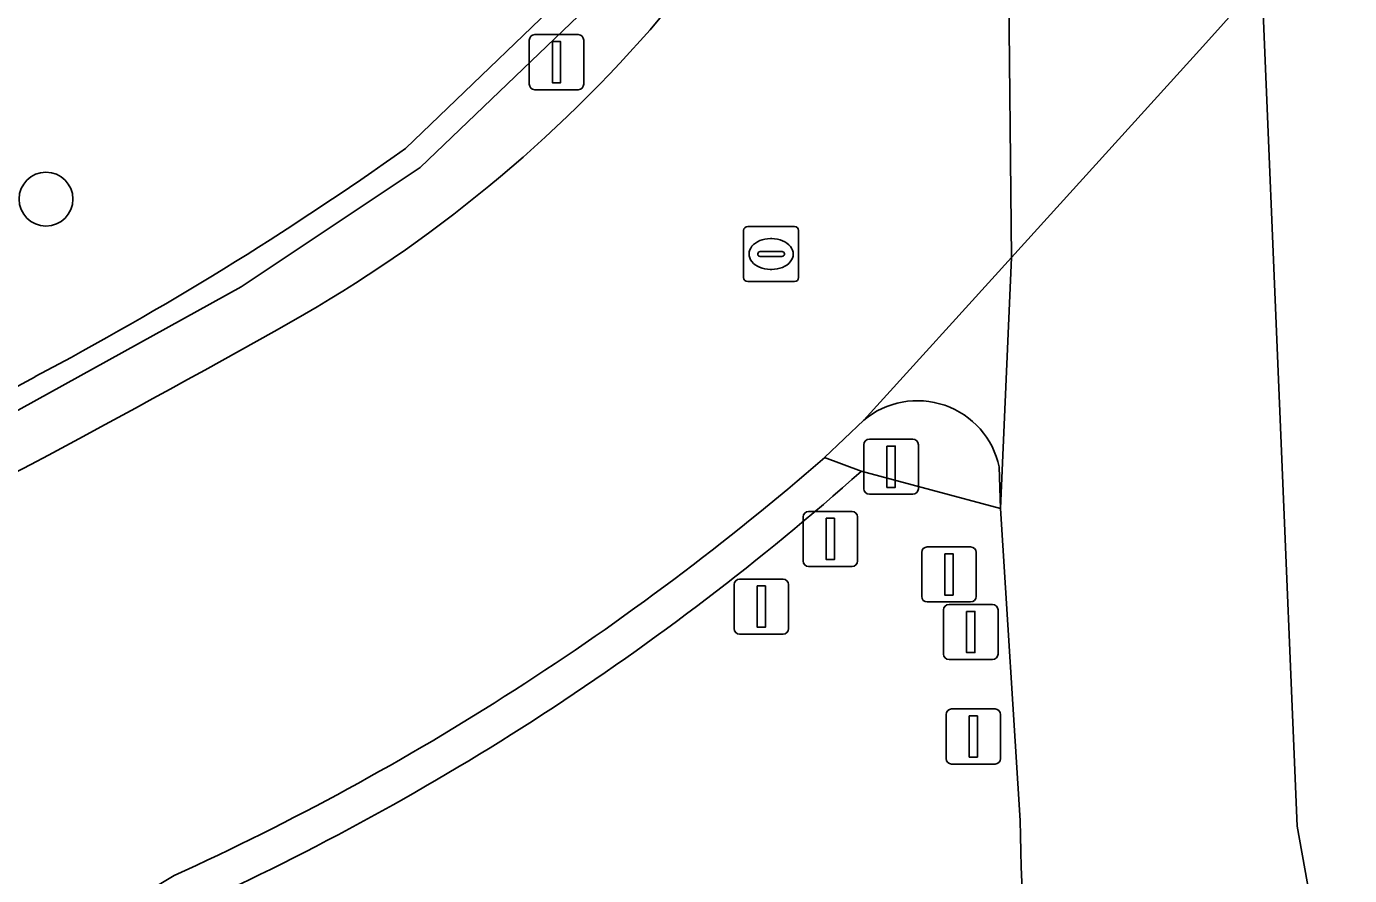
# Model space of a CAD drawing. Extents: x 161477 to 163040, y 383680 to 384871.
# Drawn here: x 162885.76 to 162909.81, y 384182.28 to 384197.7 of the extents above; entities that cross this region are included whole.
import ezdxf

# ---------------------------------------------------------------- set-up
doc = ezdxf.new("R2010")
doc.units = 0
for name, color, linetype in [('IMGEO_Afsluitpaal', 7, 'Continuous'), ('IMGEO_Berm_gesloten', 7, 'Continuous'), ('IMGEO_Berm_groen', 7, 'Continuous'), ('IMGEO_Berm_open', 7, 'Continuous'), ('IMGEO_Boom', 7, 'Continuous'), ('IMGEO_Groenvoorziening', 7, 'Continuous'), ('IMGEO_Muur', 7, 'Continuous'), ('IMGEO_Rijbaan_regionaal_gesloten', 7, 'Continuous'), ('IMGEO_Rioolput', 7, 'Continuous'), ('IMGEO_Verkeerseiland_open', 7, 'Continuous'), ('IMGEO_Verkeersregelinstallatiepaal', 7, 'Continuous')]:
    doc.layers.add(name, color=color, linetype=linetype)

msp = doc.modelspace()

# ---------------------------------------------------------------- linework, layer by layer
at = {"layer": 'IMGEO_Afsluitpaal'}
for p, q in [((162899.879, 384187.989), (162899.879, 384188.789)), ((162899.879, 384188.789), (162899.879, 384187.989)), ((162899.979, 384188.889), (162900.769, 384188.889)), ((162900.769, 384188.889), (162899.979, 384188.889)), ((162900.869, 384188.789), (162900.869, 384187.989)), ((162900.869, 384187.989), (162900.869, 384188.789)), ((162900.769, 384187.889), (162899.979, 384187.889)), ((162899.979, 384187.889), (162900.769, 384187.889)), ((162898.625, 384186.759), (162898.625, 384187.559)), ((162898.625, 384187.559), (162898.625, 384186.759)), ((162898.725, 384187.659), (162899.515, 384187.659)), ((162899.515, 384187.659), (162898.725, 384187.659)), ((162899.615, 384187.559), (162899.615, 384186.759)), ((162899.615, 384186.759), (162899.615, 384187.559)), ((162902.432, 384186.298), (162902.432, 384187.098)), ((162902.432, 384187.098), (162902.432, 384186.298)), ((162902.532, 384187.198), (162903.322, 384187.198)), ((162903.322, 384187.198), (162902.532, 384187.198)), ((162903.422, 384187.098), (162903.422, 384186.298)), ((162903.422, 384186.298), (162903.422, 384187.098)), ((162899.515, 384186.659), (162898.725, 384186.659)), ((162898.725, 384186.659), (162899.515, 384186.659)), ((162903.322, 384186.198), (162902.532, 384186.198)), ((162902.532, 384186.198), (162903.322, 384186.198)), ((162902.478, 384184.4), (162902.478, 384185.2)), ((162902.478, 384185.2), (162902.478, 384184.4)), ((162902.578, 384185.3), (162903.368, 384185.3)), ((162903.368, 384185.3), (162902.578, 384185.3)), ((162903.468, 384185.2), (162903.468, 384184.4)), ((162903.468, 384184.4), (162903.468, 384185.2)), ((162903.368, 384184.3), (162902.578, 384184.3)), ((162902.578, 384184.3), (162903.368, 384184.3))]:
    msp.add_line(p, q, dxfattribs=at)
for points in [[(162900.299, 384188.764), (162900.449, 384188.764), (162900.449, 384188.014), (162900.299, 384188.014), (162900.299, 384188.764)], [(162899.045, 384187.534), (162899.195, 384187.534), (162899.195, 384186.784), (162899.045, 384186.784), (162899.045, 384187.534)], [(162902.852, 384187.073), (162903.002, 384187.073), (162903.002, 384186.323), (162902.852, 384186.323), (162902.852, 384187.073)], [(162902.898, 384185.175), (162903.048, 384185.175), (162903.048, 384184.425), (162902.898, 384184.425), (162902.898, 384185.175)]]:
    msp.add_lwpolyline(points, dxfattribs=at)
for centre, start, end in [((162899.979, 384188.789), 90, 180), ((162899.979, 384188.789), 90, 180), ((162900.769, 384188.789), 0, 90), ((162900.769, 384188.789), 360, 90), ((162899.979, 384187.989), 180, 270), ((162899.979, 384187.989), 180, 270), ((162900.769, 384187.989), 270, 0), ((162900.769, 384187.989), 270, 0), ((162898.725, 384187.559), 90, 180), ((162898.725, 384187.559), 90, 180), ((162899.515, 384187.559), 0, 90), ((162899.515, 384187.559), 360, 90), ((162902.532, 384187.098), 90, 180), ((162902.532, 384187.098), 90, 180), ((162903.322, 384187.098), 0, 90), ((162903.322, 384187.098), 360, 90), ((162898.725, 384186.759), 180, 270), ((162898.725, 384186.759), 180, 270), ((162899.515, 384186.759), 270, 0), ((162899.515, 384186.759), 270, 0), ((162902.532, 384186.298), 180, 270), ((162902.532, 384186.298), 180, 270), ((162903.322, 384186.298), 270, 0), ((162903.322, 384186.298), 270, 0), ((162902.578, 384185.2), 90, 180), ((162902.578, 384185.2), 90, 180), ((162903.368, 384185.2), 0, 90), ((162903.368, 384185.2), 360, 90), ((162902.578, 384184.4), 180, 270), ((162902.578, 384184.4), 180, 270), ((162903.368, 384184.4), 270, 0), ((162903.368, 384184.4), 270, 0)]:
    msp.add_arc(centre, 0.1, start, end, dxfattribs=at)
at = {"layer": 'IMGEO_Berm_gesloten'}
for points in [[(162903.665, 384193.501), (162900.983, 384190.547)], [(162903.445, 384189.698), (162903.466, 384188.941), (162903.665, 384193.501)]]:
    msp.add_lwpolyline(points, dxfattribs=at)
msp.add_arc((162901.956, 384189.375), 1.524, 12.2495, 129.6979, dxfattribs=at)
at = {"layer": 'IMGEO_Berm_groen'}
msp.add_lwpolyline([(162903.823, 384183.273), (162903.466, 384188.941), (162900.936, 384189.617)], dxfattribs=at)
for centre, radius, start, end in [((162868.772, 384225.797), 48.41, 294.3966, 311.6366), ((162986.089, 384184.896), 82.282, 181.13037, 193.59081)]:
    msp.add_arc(centre, radius, start, end, dxfattribs=at)
at = {"layer": 'IMGEO_Berm_open'}
msp.add_lwpolyline([(162901.668, 384217.562), (162901.936, 384214.833), (162901.999, 384212.308), (162901.572, 384209.227), (162901.425, 384208.623), (162900.496, 384205.693), (162899.243, 384202.567), (162896.515, 384198.589), (162892.921, 384195.134), (162889.662, 384192.97), (162881.892, 384188.674), (162878.492, 384187.139), (162873.333, 384185.888), (162866.956, 384185.718), (162864.936, 384186.244)], dxfattribs=at)
for centre, radius, start, end in [((162878.304, 384214.075), 24.966, 299.4424, 319.4533), ((162783.979, 384381.445), 217.085, 296.37123, 299.40882)]:
    msp.add_arc(centre, radius, start, end, dxfattribs=at)
at = {"layer": 'IMGEO_Boom'}
msp.add_circle((162886.117, 384194.562), 0.489, dxfattribs=at)
at = {"layer": 'IMGEO_Groenvoorziening'}
for points in [[(162892.649, 384195.479), (162896.172, 384198.865)], [(162865.242, 384188.087), (162864.716, 384186.759), (162865.103, 384186.655), (162865.32, 384186.597), (162866.957, 384186.159), (162873.278, 384186.324), (162878.362, 384187.56), (162881.653, 384189.045), (162885.919, 384191.336)]]:
    msp.add_lwpolyline(points, dxfattribs=at)
msp.add_arc((162857.774, 384244.594), 60.237, 297.85528, 305.37777, dxfattribs=at)
at = {"layer": 'IMGEO_Muur'}
for points in [[(162832.375, 384230.194), (162834.262, 384225.001), (162838.782, 384215.812), (162843.611, 384206.766), (162848.712, 384198.018), (162850.284, 384195.721), (162852.049, 384193.576), (162854.188, 384191.397), (162855.839, 384190.049), (162858.095, 384188.596), (162860.852, 384187.373), (162861.422, 384187.183), (162864.936, 384186.244), (162866.956, 384185.718), (162873.333, 384185.888), (162878.492, 384187.139), (162881.892, 384188.674), (162889.662, 384192.97)], [(162885.919, 384191.336), (162881.653, 384189.045), (162878.362, 384187.56), (162873.278, 384186.324), (162866.957, 384186.159), (162865.32, 384186.597), (162865.103, 384186.655), (162864.716, 384186.759), (162861.586, 384187.596), (162861.008, 384187.786), (162858.428, 384188.937), (162858.246, 384189.018), (162856.341, 384190.248), (162856.104, 384190.401), (162854.035, 384192.137), (162852.377, 384193.871), (162850.636, 384195.986), (162849.089, 384198.246), (162843.998, 384206.978), (162839.172, 384216.017), (162834.663, 384225.185), (162832.896, 384229.924)], [(162889.662, 384192.97), (162892.921, 384195.134), (162896.515, 384198.589), (162899.243, 384202.567), (162900.496, 384205.693), (162901.425, 384208.623), (162901.572, 384209.227), (162901.999, 384212.308), (162901.936, 384214.833), (162901.668, 384217.562)], [(162901.231, 384217.5), (162901.473, 384215.159), (162901.493, 384214.937), (162901.509, 384214.401), (162901.565, 384212.447), (162901.537, 384212.237), (162901.484, 384211.845), (162901.143, 384209.326), (162901.119, 384209.247), (162900.965, 384208.743), (162900.065, 384205.796), (162899.979, 384205.525), (162899.961, 384205.467), (162899.882, 384205.274), (162898.866, 384202.793), (162896.172, 384198.865), (162892.649, 384195.479)]]:
    msp.add_lwpolyline(points, dxfattribs=at)
msp.add_arc((162857.774, 384244.594), 60.237, 297.85528, 305.37777, dxfattribs=at)
at = {"layer": 'IMGEO_Rijbaan_regionaal_gesloten'}
msp.add_lwpolyline([(162908.215, 384198.534), (162907.785, 384208.778), (162903.559, 384204.166), (162903.665, 384193.501), (162907.143, 384197.332)], close=True, dxfattribs=at)
for points in [[(162900.271, 384189.868), (162900.983, 384190.547), (162903.665, 384193.501), (162903.559, 384204.166), (162899.478, 384199.712), (162897.275, 384197.846)], [(162988.206, 384019.169), (162913.346, 384158.234), (162908.86, 384183.17), (162908.215, 384198.534), (162907.143, 384197.332), (162903.665, 384193.501), (162903.466, 384188.941), (162903.823, 384183.273)]]:
    msp.add_lwpolyline(points, dxfattribs=at)
for centre, radius, start, end in [((162878.304, 384214.075), 24.966, 299.4424, 319.4533), ((162783.979, 384381.445), 217.085, 296.37123, 299.40882), ((162868.31, 384226.644), 48.724, 294.4082, 310.9932), ((162986.089, 384184.896), 82.282, 181.13037, 193.59081), ((162868.668, 384214.517), 37.824, 274.6377, 301.5234)]:
    msp.add_arc(centre, radius, start, end, dxfattribs=at)
at = {"layer": 'IMGEO_Rioolput'}
for p, q in [((162898.797, 384193.138), (162898.797, 384193.99)), ((162898.872, 384194.064), (162899.724, 384194.064)), ((162899.798, 384193.99), (162899.798, 384193.138)), ((162899.285, 384193.844), (162899.31, 384193.844)), ((162899.056, 384193.558), (162899.056, 384193.57)), ((162899.494, 384193.521), (162899.096, 384193.521)), ((162899.099, 384193.607), (162899.497, 384193.607)), ((162899.54, 384193.57), (162899.54, 384193.558)), ((162899.308, 384193.284), (162899.283, 384193.284)), ((162899.724, 384193.064), (162898.872, 384193.064))]:
    msp.add_line(p, q, dxfattribs=at)
for points in [[(162898.797, 384193.138), (162898.797, 384193.99)], [(162898.872, 384194.064), (162899.724, 384194.064)], [(162899.798, 384193.99), (162899.798, 384193.138)], [(162899.724, 384193.064), (162898.872, 384193.064)]]:
    msp.add_lwpolyline(points, dxfattribs=at)
for centre, radius, start, end in [((162898.874, 384193.988), 0.0765, 91.552, 178.448), ((162898.874, 384193.988), 0.0765, 91.552, 178.448), ((162899.722, 384193.988), 0.0765, 1.552, 88.448), ((162899.722, 384193.988), 0.0765, 1.552, 88.448), ((162899.096, 384193.567), 0.0403, 85.8775, 175.7526), ((162899.093, 384193.557), 0.0366, 178.938, 274.7102), ((162899.497, 384193.564), 0.043, 264.8664, 352.4533), ((162899.501, 384193.569), 0.0386, 1.7309, 96.639), ((162898.874, 384193.14), 0.0765, 181.552, 268.448), ((162898.874, 384193.14), 0.0765, 181.552, 268.448), ((162899.722, 384193.14), 0.0765, 271.552, 358.448), ((162899.722, 384193.14), 0.0765, 271.552, 358.448)]:
    msp.add_arc(centre, radius, start, end, dxfattribs=at)
for centre, major_axis, ratio, start_param, end_param in [((162899.284, 384193.564), (-0.387, 0.002), 0.722429, 4.712389, 7.853982), ((162899.309, 384193.564), (-0.39, 0.002), 0.717154, 1.570796, 4.712389)]:
    msp.add_ellipse(centre, major_axis=major_axis, ratio=ratio, start_param=start_param, end_param=end_param, dxfattribs=at)
at = {"layer": 'IMGEO_Verkeerseiland_open'}
for points in [[(162900.983, 384190.547), (162900.271, 384189.868), (162900.936, 384189.617), (162903.466, 384188.941), (162903.445, 384189.698)], [(162900.936, 384189.617), (162900.271, 384189.868)]]:
    msp.add_lwpolyline(points, dxfattribs=at)
for centre, radius, start, end in [((162901.956, 384189.375), 1.524, 12.2495, 129.6979), ((162868.31, 384226.644), 48.724, 294.4082, 310.9932), ((162868.772, 384225.797), 48.41, 294.3966, 311.6366), ((162868.668, 384214.517), 37.824, 274.6377, 301.5234)]:
    msp.add_arc(centre, radius, start, end, dxfattribs=at)
at = {"layer": 'IMGEO_Verkeersregelinstallatiepaal'}
for p, q in [((162894.902, 384196.649), (162894.902, 384197.449)), ((162894.902, 384197.449), (162894.902, 384196.649)), ((162895.002, 384197.549), (162895.792, 384197.549)), ((162895.792, 384197.549), (162895.002, 384197.549)), ((162895.892, 384197.449), (162895.892, 384196.649)), ((162895.892, 384196.649), (162895.892, 384197.449)), ((162895.792, 384196.549), (162895.002, 384196.549)), ((162895.002, 384196.549), (162895.792, 384196.549)), ((162901.084, 384190.201), (162901.874, 384190.201)), ((162901.874, 384190.201), (162901.084, 384190.201)), ((162900.984, 384189.301), (162900.984, 384190.101)), ((162900.984, 384190.101), (162900.984, 384189.301)), ((162901.974, 384190.101), (162901.974, 384189.301)), ((162901.974, 384189.301), (162901.974, 384190.101)), ((162901.874, 384189.201), (162901.084, 384189.201)), ((162901.084, 384189.201), (162901.874, 384189.201)), ((162902.135, 384188.244), (162902.925, 384188.244)), ((162902.925, 384188.244), (162902.135, 384188.244)), ((162902.035, 384187.344), (162902.035, 384188.144)), ((162902.035, 384188.144), (162902.035, 384187.344)), ((162903.025, 384188.144), (162903.025, 384187.344)), ((162903.025, 384187.344), (162903.025, 384188.144)), ((162902.925, 384187.244), (162902.135, 384187.244)), ((162902.135, 384187.244), (162902.925, 384187.244))]:
    msp.add_line(p, q, dxfattribs=at)
for points in [[(162895.322, 384197.424), (162895.472, 384197.424), (162895.472, 384196.674), (162895.322, 384196.674), (162895.322, 384197.424)], [(162901.404, 384190.076), (162901.554, 384190.076), (162901.554, 384189.326), (162901.404, 384189.326), (162901.404, 384190.076)], [(162902.455, 384188.119), (162902.605, 384188.119), (162902.605, 384187.369), (162902.455, 384187.369), (162902.455, 384188.119)]]:
    msp.add_lwpolyline(points, dxfattribs=at)
for centre, start, end in [((162895.002, 384197.449), 90, 180), ((162895.002, 384197.449), 90, 180), ((162895.792, 384197.449), 0, 90), ((162895.792, 384197.449), 360, 90), ((162895.002, 384196.649), 180, 270), ((162895.002, 384196.649), 180, 270), ((162895.792, 384196.649), 270, 0), ((162895.792, 384196.649), 270, 0), ((162901.084, 384190.101), 90, 180), ((162901.084, 384190.101), 90, 180), ((162901.874, 384190.101), 0, 90), ((162901.874, 384190.101), 360, 90), ((162901.084, 384189.301), 180, 270), ((162901.084, 384189.301), 180, 270), ((162901.874, 384189.301), 270, 0), ((162901.874, 384189.301), 270, 0), ((162902.135, 384188.144), 90, 180), ((162902.135, 384188.144), 90, 180), ((162902.925, 384188.144), 0, 90), ((162902.925, 384188.144), 360, 90), ((162902.135, 384187.344), 180, 270), ((162902.135, 384187.344), 180, 270), ((162902.925, 384187.344), 270, 0), ((162902.925, 384187.344), 270, 0)]:
    msp.add_arc(centre, 0.1, start, end, dxfattribs=at)

doc.saveas('drawing.dxf')
